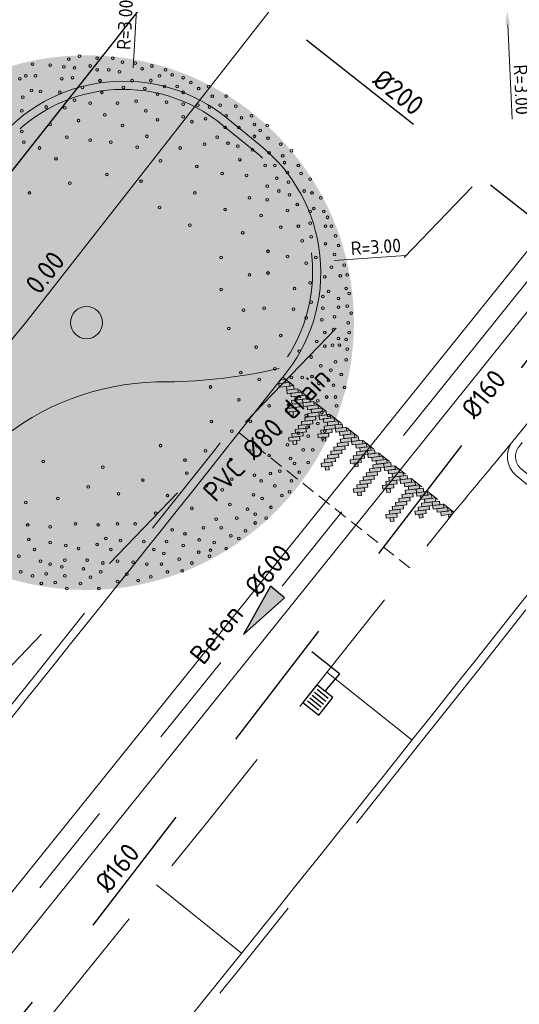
# Model space of a CAD drawing. Header units: metres. Extents: x 92403 to 95147, y 464428 to 465602.
# Tile 378 of 568: x 93168 to 93177, y 464946 to 464964. Entities that reach past the tile are written whole.
import ezdxf
from ezdxf.enums import TextEntityAlignment as Align

# ---------------------------------------------------------------- set-up
doc = ezdxf.new("R2010")
doc.units = ezdxf.units.M
for name, pattern in [('DASHED', [0.75, 0.5, -0.25]), ('DASHED2', [0.375, 0.25, -0.125]), ('RI-DRAINAGE', [19.2, 6, -1.8, 1.8, -1.8, 2.4, -1.8, 1.8, -1.8]), ('RI-GWA', [18.45, 6, -1.8, 1.75, -1.8, 1.75, -1.8, 1.75, -1.8]), ('RI-HWA', [7.4, 5, -2.4]), ('RI-HWA_KOLKAANSLUITING', [4.3, 2.5, -1.8]), ('VH-TROTTOIRBAND', [15, 5, -2, 2, -2, 2, -2])]:
    doc.linetypes.add(name, pattern=pattern)
doc.layers.get('0').update_dxf_attribs({"linetype": 'CONTINUOUS'})
doc.layers.get('Defpoints').update_dxf_attribs({"linetype": 'CONTINUOUS'})
for name, color, linetype, lineweight in [('B-OI-RI-DRAINAGE_DRAIN_PVC-G', 90, 'RI-DRAINAGE', 18), ('B-WE-RI-DRAINAGE_DRAIN-G', 90, 'RI-DRAINAGE', 18), ('B-WE-RI-GWA_STROOMRICHTING-S', 30, 'CONTINUOUS', 25), ('B-WE-RI-VOLSCHUIMEN-G', 130, 'RI-VOLSCHUIMEN', 18), ('B-WE-VH-VERHARDING_FUNDERING-G', 252, 'CONTINUOUS', 18), ('N-RO-GR-BEPLANTING_CULTUUR_PLANTVAK HEESTERS', 78, 'CONTINUOUS', 9), ('N-RO-VH-DREMPEL_BESTRAAT-G', 7, 'DASHED2', 9), ('N-RO-VW-MARKERING-G', 7, 'CONTINUOUS', 9), ('N-WE-GW-ONTGRAVING-V', 2, 'CONTINUOUS', 30), ('N-WE-RI-HWA_KOLK_STRAATKOLK-S', 150, 'CONTINUOUS', 25), ('N-WE-RI-HWA_KOLKAANSLUITING-G', 150, 'RI-HWA_KOLKAANSLUITING', 25), ('N-WE-RI-KOLK-T18', 150, 'CONTINUOUS', 18), ('N-WE-VH-KANTOPSLUITING_TROTTOIRBAND-G', 7, 'VH-TROTTOIRBAND', 35), ('N-WE-VH-KANTOPSLUITING_VOORKANTBAND-G', 50, 'CONTINUOUS', 35), ('V-WE-RI-GWA_STROOMRICHTING-S', 30, 'CONTINUOUS', 25), ('X-XX-AL-M', 7, 'CONTINUOUS', 18)]:
    doc.layers.add(name, color=color, linetype=linetype, lineweight=lineweight)
for name, color, linetype, lineweight, true_color in [('B-OI-RI-GWA_TRANSPORTLEIDING-G', 7, 'RI-GWA', 18, 0xff8400), ('N-OI-RI-HWA_TRANSPORTLEIDING-G', 7, 'RI-HWA', 35, 0x007bff), ('N-RO-GR-BOOM-V', 7, 'CONTINUOUS', 18, 0x002600)]:
    doc.layers.add(name, color=color, linetype=linetype, lineweight=lineweight, true_color=true_color)
doc.layers.add('N-RO-GR-BOOM-S', color=7, linetype='CONTINUOUS', lineweight=9, true_color=0x005700, transparency=0.3)
doc.styles.add('NLCS-ISO', font='NLCS-ISO.ttf')
doc.styles.add('NLCS-ISO-M100-T25', font='NLCS-ISO.ttf', dxfattribs={"height": 0.25})
doc.styles.add('NLCS-ISO-M200-T18', font='NLCS-ISO.ttf', dxfattribs={"height": 0.36})
doc.linetypes.add('RI-VOLSCHUIMEN', pattern='A,0,[50,NLCS.SHX,S=0.5,R=0,X=0,Y=0],4', length=4)
doc.dimstyles.new('NLCS-M100-T25-PIJL_L2_H1', dxfattribs={"dimscale": 0.1, "dimtxt": 2.5, "dimasz": 2.5, "dimexe": 2, "dimexo": 2, "dimgap": 0.7, "dimtad": 1, "dimzin": 0, "dimdsep": 46, "dimtxsty": 'NLCS-ISO-M100-T25', "dimcen": 0, "dimdle": 2, "dimclrd": 256, "dimclre": 256, "dimclrt": 256, "dimadec": 1, "dimazin": 0, "dimtfac": 1, "dimtdec": 3, "dimtofl": 0, "dimtmove": 0, "dimatfit": 3, "dimfxl": 2, "dimfxlon": 1, "dimtfillclr": 256, "dimtolj": 1, "dimtzin": 0, "dimlwd": -1, "dimlwe": -1, "dimarcsym": 0})

# ---------------------------------------------------------------- blocks, each defined once
blk = doc.blocks.new('markering drempel')
at = {"true_color": 0xffffff}
h = blk.add_hatch(color=7, dxfattribs=at)
h.dxf.hatch_style = 1
h.paths.add_polyline_path([(1.073, 0.125), (1.121, 0.078), (0.979, -0.064), (0.931, -0.017)])
h.paths.add_polyline_path([(1.168, 0.125), (1.216, 0.078), (1.121, -0.017), (1.073, 0.03)])
h.paths.add_polyline_path([(1.263, 0.125), (1.31, 0.078), (1.168, -0.064), (1.121, -0.017)])
h.paths.add_polyline_path([(4.866, 0.126), (4.913, 0.078), (4.771, -0.064), (4.724, -0.017)])
h.paths.add_polyline_path([(4.771, 0.126), (4.819, 0.078), (4.676, -0.064), (4.629, -0.017)])
h.paths.add_polyline_path([(4.676, 0.126), (4.724, 0.078), (4.582, -0.064), (4.534, -0.017)])
h.paths.add_polyline_path([(4.534, -0.301), (4.487, -0.349), (4.439, -0.301), (4.487, -0.254)])
h.paths.add_polyline_path([(4.582, 0.126), (4.629, 0.078), (4.534, -0.017), (4.487, 0.031)])
h.paths.add_polyline_path([(4.487, -0.064), (4.534, -0.111), (4.392, -0.254), (4.344, -0.206)])
h.paths.add_polyline_path([(4.487, 0.031), (4.534, -0.017), (4.392, -0.159), (4.345, -0.111)])
h.paths.add_polyline_path([(4.487, -0.159), (4.534, -0.206), (4.392, -0.348), (4.345, -0.301)])
h.paths.add_polyline_path([(4.155, -0.68), (4.108, -0.728), (4.06, -0.68), (4.108, -0.633)])
h.paths.add_polyline_path([(4.107, -0.064), (4.155, -0.112), (4.013, -0.254), (3.965, -0.206)])
h.paths.add_polyline_path([(4.107, -0.443), (4.155, -0.491), (4.013, -0.633), (3.965, -0.586)])
h.paths.add_polyline_path([(4.108, -0.349), (4.155, -0.396), (4.013, -0.538), (3.965, -0.491)])
h.paths.add_polyline_path([(4.108, -0.254), (4.155, -0.301), (4.013, -0.443), (3.965, -0.396)])
h.paths.add_polyline_path([(4.108, -0.159), (4.155, -0.206), (4.013, -0.349), (3.965, -0.301)])
h.paths.add_polyline_path([(4.108, -0.538), (4.155, -0.586), (4.013, -0.728), (3.965, -0.68)])
h.paths.add_polyline_path([(4.202, 0.126), (4.25, 0.078), (4.155, -0.017), (4.108, 0.031)])
h.paths.add_polyline_path([(4.108, 0.031), (4.155, -0.017), (4.013, -0.159), (3.965, -0.112)])
h.paths.add_polyline_path([(4.487, 0.126), (4.534, 0.078), (4.392, -0.064), (4.345, -0.017)])
h.paths.add_polyline_path([(4.297, 0.126), (4.345, 0.078), (4.202, -0.064), (4.155, -0.017)])
h.paths.add_polyline_path([(4.392, 0.126), (4.439, 0.078), (4.297, -0.064), (4.25, -0.017)])
h.paths.add_polyline_path([(4.107, 0.126), (4.155, 0.078), (4.013, -0.064), (3.965, -0.017)])
h.paths.add_polyline_path([(4.013, 0.126), (4.06, 0.078), (3.918, -0.064), (3.87, -0.017)])
h.paths.add_polyline_path([(3.918, 0.126), (3.965, 0.078), (3.823, -0.064), (3.776, -0.017)])
h.paths.add_polyline_path([(1.358, 0.125), (1.405, 0.078), (1.263, -0.064), (1.216, -0.017)])
h.paths.add_polyline_path([(1.5, -0.302), (1.453, -0.349), (1.405, -0.302), (1.453, -0.254)])
h.paths.add_polyline_path([(1.547, 0.125), (1.595, 0.078), (1.5, -0.017), (1.453, 0.03)])
h.paths.add_polyline_path([(1.453, -0.065), (1.5, -0.112), (1.358, -0.254), (1.31, -0.207)])
h.paths.add_polyline_path([(1.453, 0.03), (1.5, -0.017), (1.358, -0.159), (1.31, -0.112)])
h.paths.add_polyline_path([(1.453, -0.159), (1.5, -0.207), (1.358, -0.349), (1.311, -0.302)])
h.paths.add_polyline_path([(1.88, -0.681), (1.832, -0.728), (1.785, -0.681), (1.832, -0.633)])
h.paths.add_polyline_path([(1.832, -0.064), (1.879, -0.112), (1.737, -0.254), (1.69, -0.207)])
h.paths.add_polyline_path([(1.832, -0.444), (1.879, -0.491), (1.737, -0.633), (1.69, -0.586)])
h.paths.add_polyline_path([(1.832, -0.349), (1.879, -0.396), (1.737, -0.539), (1.69, -0.491)])
h.paths.add_polyline_path([(1.832, -0.254), (1.879, -0.301), (1.737, -0.444), (1.69, -0.396)])
h.paths.add_polyline_path([(1.832, -0.159), (1.879, -0.207), (1.737, -0.349), (1.69, -0.301)])
h.paths.add_polyline_path([(1.832, -0.538), (1.88, -0.586), (1.737, -0.728), (1.69, -0.681)])
h.paths.add_polyline_path([(2.259, -0.301), (2.211, -0.349), (2.164, -0.301), (2.211, -0.254)])
h.paths.add_polyline_path([(2.306, 0.125), (2.353, 0.078), (2.259, -0.017), (2.211, 0.03)])
h.paths.add_polyline_path([(2.211, -0.064), (2.259, -0.112), (2.116, -0.254), (2.069, -0.207)])
h.paths.add_polyline_path([(2.211, 0.03), (2.259, -0.017), (2.116, -0.159), (2.069, -0.112)])
h.paths.add_polyline_path([(2.211, -0.159), (2.259, -0.207), (2.116, -0.349), (2.069, -0.301)])
h.paths.add_polyline_path([(1.927, 0.125), (1.974, 0.078), (1.879, -0.017), (1.832, 0.03)])
h.paths.add_polyline_path([(1.832, 0.03), (1.879, -0.017), (1.737, -0.159), (1.69, -0.112)])
h.paths.add_polyline_path([(3.776, -0.301), (3.728, -0.349), (3.681, -0.301), (3.728, -0.254)])
h.paths.add_polyline_path([(3.823, 0.126), (3.87, 0.078), (3.776, -0.017), (3.728, 0.031)])
h.paths.add_polyline_path([(3.728, -0.064), (3.776, -0.112), (3.633, -0.254), (3.586, -0.206)])
h.paths.add_polyline_path([(3.728, 0.031), (3.776, -0.017), (3.633, -0.159), (3.586, -0.112)])
h.paths.add_polyline_path([(3.728, -0.159), (3.776, -0.206), (3.633, -0.349), (3.586, -0.301)])
h.paths.add_polyline_path([(3.397, -0.681), (3.349, -0.728), (3.302, -0.68), (3.349, -0.633)])
h.paths.add_polyline_path([(3.349, -0.064), (3.396, -0.112), (3.254, -0.254), (3.207, -0.207)])
h.paths.add_polyline_path([(3.349, -0.444), (3.396, -0.491), (3.254, -0.633), (3.207, -0.586)])
h.paths.add_polyline_path([(3.349, -0.349), (3.396, -0.396), (3.254, -0.538), (3.207, -0.491)])
h.paths.add_polyline_path([(3.349, -0.254), (3.396, -0.301), (3.254, -0.444), (3.207, -0.396)])
h.paths.add_polyline_path([(3.349, -0.159), (3.396, -0.206), (3.254, -0.349), (3.207, -0.301)])
h.paths.add_polyline_path([(3.349, -0.538), (3.397, -0.586), (3.254, -0.728), (3.207, -0.681)])
h.paths.add_polyline_path([(3.444, 0.125), (3.491, 0.078), (3.396, -0.017), (3.349, 0.031)])
h.paths.add_polyline_path([(3.349, 0.031), (3.396, -0.017), (3.254, -0.159), (3.207, -0.112)])
h.paths.add_polyline_path([(2.638, -0.681), (2.591, -0.728), (2.543, -0.681), (2.591, -0.633)])
h.paths.add_polyline_path([(2.59, -0.064), (2.638, -0.112), (2.496, -0.254), (2.448, -0.207)])
h.paths.add_polyline_path([(2.59, -0.444), (2.638, -0.491), (2.496, -0.633), (2.448, -0.586)])
h.paths.add_polyline_path([(2.59, -0.349), (2.638, -0.396), (2.496, -0.538), (2.448, -0.491)])
h.paths.add_polyline_path([(2.591, -0.254), (2.638, -0.301), (2.496, -0.444), (2.448, -0.396)])
h.paths.add_polyline_path([(2.591, -0.159), (2.638, -0.206), (2.496, -0.349), (2.448, -0.301)])
h.paths.add_polyline_path([(2.591, -0.538), (2.638, -0.586), (2.496, -0.728), (2.448, -0.681)])
h.paths.add_polyline_path([(3.017, -0.301), (2.97, -0.349), (2.922, -0.301), (2.97, -0.254)])
h.paths.add_polyline_path([(3.065, 0.125), (3.112, 0.078), (3.017, -0.017), (2.97, 0.031)])
h.paths.add_polyline_path([(2.97, -0.064), (3.017, -0.112), (2.875, -0.254), (2.827, -0.207)])
h.paths.add_polyline_path([(2.97, 0.031), (3.017, -0.017), (2.875, -0.159), (2.827, -0.112)])
h.paths.add_polyline_path([(2.97, -0.159), (3.017, -0.206), (2.875, -0.349), (2.828, -0.301)])
h.paths.add_polyline_path([(1.453, 0.125), (1.5, 0.078), (1.358, -0.064), (1.31, -0.017)])
h.paths.add_polyline_path([(1.642, 0.125), (1.69, 0.078), (1.547, -0.064), (1.5, -0.017)])
h.paths.add_polyline_path([(3.728, 0.125), (3.776, 0.078), (3.633, -0.064), (3.586, -0.017)])
h.paths.add_polyline_path([(3.539, 0.125), (3.586, 0.078), (3.444, -0.064), (3.396, -0.017)])
h.paths.add_polyline_path([(3.633, 0.125), (3.681, 0.078), (3.539, -0.064), (3.491, -0.017)])
h.paths.add_polyline_path([(1.737, 0.125), (1.784, 0.078), (1.642, -0.064), (1.595, -0.017)])
h.paths.add_polyline_path([(1.832, 0.125), (1.879, 0.078), (1.737, -0.064), (1.69, -0.017)])
h.paths.add_polyline_path([(3.349, 0.125), (3.396, 0.078), (3.254, -0.064), (3.207, -0.017)])
h.paths.add_polyline_path([(3.159, 0.125), (3.207, 0.078), (3.065, -0.064), (3.017, -0.017)])
h.paths.add_polyline_path([(3.254, 0.125), (3.302, 0.078), (3.159, -0.064), (3.112, -0.017)])
h.paths.add_polyline_path([(2.97, 0.125), (3.017, 0.078), (2.875, -0.064), (2.827, -0.017)])
h.paths.add_polyline_path([(2.022, 0.125), (2.069, 0.078), (1.927, -0.064), (1.879, -0.017)])
h.paths.add_polyline_path([(2.116, 0.125), (2.164, 0.078), (2.022, -0.064), (1.974, -0.017)])
h.paths.add_polyline_path([(2.211, 0.125), (2.259, 0.078), (2.116, -0.064), (2.069, -0.017)])
h.paths.add_polyline_path([(2.401, 0.125), (2.448, 0.078), (2.306, -0.064), (2.259, -0.017)])
h.paths.add_polyline_path([(2.496, 0.125), (2.543, 0.078), (2.401, -0.064), (2.353, -0.017)])
h.paths.add_polyline_path([(2.59, 0.125), (2.638, 0.078), (2.496, -0.064), (2.448, -0.017)])
h.paths.add_polyline_path([(2.685, 0.125), (2.733, 0.078), (2.638, -0.017), (2.59, 0.03)])
h.paths.add_polyline_path([(2.78, 0.125), (2.828, 0.078), (2.685, -0.064), (2.638, -0.017)])
h.paths.add_polyline_path([(2.875, 0.125), (2.922, 0.078), (2.78, -0.064), (2.733, -0.017)])
h.paths.add_polyline_path([(2.59, 0.03), (2.638, -0.017), (2.496, -0.159), (2.448, -0.112)])
h.paths.add_polyline_path([(0.915, 0.062), (0.915, -0.033), (1.026, 0.078), (0.979, 0.125)])
h.paths.add_polyline_path([(4.915, -0.015), (4.915, 0.08), (4.866, 0.031), (4.913, -0.017)])
at = {"color": 18, "ltscale": 1, "true_color": 0x000000}
for points in [[(0.915, 0.062), (0.979, 0.125), (1.026, 0.078), (0.915, -0.033)], [(0.915, 0.062), (0.915, -0.033)], [(4.915, -0.015), (4.913, -0.017), (4.866, 0.031), (4.915, 0.08)], [(4.915, -0.015), (4.915, 0.08)]]:
    blk.add_lwpolyline(points, dxfattribs=at)
for points in [[(1.073, 0.125), (1.121, 0.078), (0.979, -0.064), (0.931, -0.017)], [(1.168, 0.125), (1.216, 0.078), (1.121, -0.017), (1.073, 0.03)], [(1.263, 0.125), (1.31, 0.078), (1.168, -0.064), (1.121, -0.017)], [(1.358, 0.125), (1.405, 0.078), (1.263, -0.064), (1.216, -0.017)], [(1.453, 0.125), (1.5, 0.078), (1.358, -0.064), (1.31, -0.017)], [(1.453, 0.03), (1.5, -0.017), (1.358, -0.159), (1.31, -0.112)], [(1.547, 0.125), (1.595, 0.078), (1.5, -0.017), (1.453, 0.03)], [(1.642, 0.125), (1.69, 0.078), (1.547, -0.064), (1.5, -0.017)], [(1.737, 0.125), (1.784, 0.078), (1.642, -0.064), (1.595, -0.017)], [(1.832, 0.125), (1.879, 0.078), (1.737, -0.064), (1.69, -0.017)], [(1.832, 0.03), (1.879, -0.017), (1.737, -0.159), (1.69, -0.112)], [(1.927, 0.125), (1.974, 0.078), (1.879, -0.017), (1.832, 0.03)], [(2.022, 0.125), (2.069, 0.078), (1.927, -0.064), (1.879, -0.017)], [(2.116, 0.125), (2.164, 0.078), (2.022, -0.064), (1.974, -0.017)], [(2.211, 0.125), (2.259, 0.078), (2.116, -0.064), (2.069, -0.017)], [(2.211, 0.03), (2.259, -0.017), (2.116, -0.159), (2.069, -0.112)], [(2.306, 0.125), (2.353, 0.078), (2.259, -0.017), (2.211, 0.03)], [(2.401, 0.125), (2.448, 0.078), (2.306, -0.064), (2.259, -0.017)], [(2.496, 0.125), (2.543, 0.078), (2.401, -0.064), (2.353, -0.017)], [(2.59, 0.125), (2.638, 0.078), (2.496, -0.064), (2.448, -0.017)], [(2.59, 0.03), (2.638, -0.017), (2.496, -0.159), (2.448, -0.112)], [(2.685, 0.125), (2.733, 0.078), (2.638, -0.017), (2.59, 0.03)], [(2.78, 0.125), (2.828, 0.078), (2.685, -0.064), (2.638, -0.017)], [(2.875, 0.125), (2.922, 0.078), (2.78, -0.064), (2.733, -0.017)], [(2.97, 0.125), (3.017, 0.078), (2.875, -0.064), (2.827, -0.017)], [(2.97, 0.031), (3.017, -0.017), (2.875, -0.159), (2.827, -0.112)], [(3.065, 0.125), (3.112, 0.078), (3.017, -0.017), (2.97, 0.031)], [(3.159, 0.125), (3.207, 0.078), (3.065, -0.064), (3.017, -0.017)], [(3.254, 0.125), (3.302, 0.078), (3.159, -0.064), (3.112, -0.017)], [(3.349, 0.125), (3.396, 0.078), (3.254, -0.064), (3.207, -0.017)], [(3.349, 0.031), (3.396, -0.017), (3.254, -0.159), (3.207, -0.112)], [(3.444, 0.125), (3.491, 0.078), (3.396, -0.017), (3.349, 0.031)], [(3.539, 0.125), (3.586, 0.078), (3.444, -0.064), (3.396, -0.017)], [(3.633, 0.125), (3.681, 0.078), (3.539, -0.064), (3.491, -0.017)], [(3.728, 0.125), (3.776, 0.078), (3.633, -0.064), (3.586, -0.017)], [(3.728, 0.031), (3.776, -0.017), (3.633, -0.159), (3.586, -0.112)], [(3.823, 0.126), (3.87, 0.078), (3.776, -0.017), (3.728, 0.031)], [(3.918, 0.126), (3.965, 0.078), (3.823, -0.064), (3.776, -0.017)], [(4.013, 0.126), (4.06, 0.078), (3.918, -0.064), (3.87, -0.017)], [(4.107, 0.126), (4.155, 0.078), (4.013, -0.064), (3.965, -0.017)], [(4.108, 0.031), (4.155, -0.017), (4.013, -0.159), (3.965, -0.112)], [(4.202, 0.126), (4.25, 0.078), (4.155, -0.017), (4.108, 0.031)], [(4.297, 0.126), (4.345, 0.078), (4.202, -0.064), (4.155, -0.017)], [(4.392, 0.126), (4.439, 0.078), (4.297, -0.064), (4.25, -0.017)], [(4.487, 0.126), (4.534, 0.078), (4.392, -0.064), (4.345, -0.017)], [(4.487, 0.031), (4.534, -0.017), (4.392, -0.159), (4.345, -0.111)], [(4.582, 0.126), (4.629, 0.078), (4.534, -0.017), (4.487, 0.031)], [(4.676, 0.126), (4.724, 0.078), (4.582, -0.064), (4.534, -0.017)], [(4.771, 0.126), (4.819, 0.078), (4.676, -0.064), (4.629, -0.017)], [(4.866, 0.126), (4.913, 0.078), (4.771, -0.064), (4.724, -0.017)], [(1.453, -0.065), (1.5, -0.112), (1.358, -0.254), (1.31, -0.207)], [(1.453, -0.159), (1.5, -0.207), (1.358, -0.349), (1.311, -0.302)], [(1.832, -0.064), (1.879, -0.112), (1.737, -0.254), (1.69, -0.207)], [(1.832, -0.159), (1.879, -0.207), (1.737, -0.349), (1.69, -0.301)], [(2.211, -0.064), (2.259, -0.112), (2.116, -0.254), (2.069, -0.207)], [(2.211, -0.159), (2.259, -0.207), (2.116, -0.349), (2.069, -0.301)], [(2.59, -0.064), (2.638, -0.112), (2.496, -0.254), (2.448, -0.207)], [(2.591, -0.159), (2.638, -0.206), (2.496, -0.349), (2.448, -0.301)], [(2.97, -0.064), (3.017, -0.112), (2.875, -0.254), (2.827, -0.207)], [(2.97, -0.159), (3.017, -0.206), (2.875, -0.349), (2.828, -0.301)], [(3.349, -0.064), (3.396, -0.112), (3.254, -0.254), (3.207, -0.207)], [(3.349, -0.159), (3.396, -0.206), (3.254, -0.349), (3.207, -0.301)], [(3.728, -0.064), (3.776, -0.112), (3.633, -0.254), (3.586, -0.206)], [(3.728, -0.159), (3.776, -0.206), (3.633, -0.349), (3.586, -0.301)], [(4.107, -0.064), (4.155, -0.112), (4.013, -0.254), (3.965, -0.206)], [(4.108, -0.159), (4.155, -0.206), (4.013, -0.349), (3.965, -0.301)], [(4.487, -0.064), (4.534, -0.111), (4.392, -0.254), (4.344, -0.206)], [(4.487, -0.159), (4.534, -0.206), (4.392, -0.348), (4.345, -0.301)], [(1.5, -0.302), (1.453, -0.349), (1.405, -0.302), (1.453, -0.254)], [(1.832, -0.254), (1.879, -0.301), (1.737, -0.444), (1.69, -0.396)], [(1.832, -0.349), (1.879, -0.396), (1.737, -0.539), (1.69, -0.491)], [(2.259, -0.301), (2.211, -0.349), (2.164, -0.301), (2.211, -0.254)], [(2.591, -0.254), (2.638, -0.301), (2.496, -0.444), (2.448, -0.396)], [(2.59, -0.349), (2.638, -0.396), (2.496, -0.538), (2.448, -0.491)], [(3.017, -0.301), (2.97, -0.349), (2.922, -0.301), (2.97, -0.254)], [(3.349, -0.254), (3.396, -0.301), (3.254, -0.444), (3.207, -0.396)], [(3.349, -0.349), (3.396, -0.396), (3.254, -0.538), (3.207, -0.491)], [(3.776, -0.301), (3.728, -0.349), (3.681, -0.301), (3.728, -0.254)], [(4.108, -0.254), (4.155, -0.301), (4.013, -0.443), (3.965, -0.396)], [(4.108, -0.349), (4.155, -0.396), (4.013, -0.538), (3.965, -0.491)], [(4.534, -0.301), (4.487, -0.349), (4.439, -0.301), (4.487, -0.254)], [(1.832, -0.444), (1.879, -0.491), (1.737, -0.633), (1.69, -0.586)], [(1.832, -0.538), (1.88, -0.586), (1.737, -0.728), (1.69, -0.681)], [(2.59, -0.444), (2.638, -0.491), (2.496, -0.633), (2.448, -0.586)], [(2.591, -0.538), (2.638, -0.586), (2.496, -0.728), (2.448, -0.681)], [(3.349, -0.444), (3.396, -0.491), (3.254, -0.633), (3.207, -0.586)], [(3.349, -0.538), (3.397, -0.586), (3.254, -0.728), (3.207, -0.681)], [(4.107, -0.443), (4.155, -0.491), (4.013, -0.633), (3.965, -0.586)], [(4.108, -0.538), (4.155, -0.586), (4.013, -0.728), (3.965, -0.68)], [(1.88, -0.681), (1.832, -0.728), (1.785, -0.681), (1.832, -0.633)], [(2.638, -0.681), (2.591, -0.728), (2.543, -0.681), (2.591, -0.633)], [(3.397, -0.681), (3.349, -0.728), (3.302, -0.68), (3.349, -0.633)], [(4.155, -0.68), (4.108, -0.728), (4.06, -0.68), (4.108, -0.633)]]:
    blk.add_lwpolyline(points, close=True, dxfattribs=at)
blk = doc.blocks.new('STRAATKOLK 415X375')
at = {"layer": 'N-WE-RI-HWA_KOLK_STRAATKOLK-S', "flags": 128}
blk.add_lwpolyline([(-0.415, 0), (0, 0), (0, 0.375), (-0.415, 0.375)], close=True, dxfattribs=at)
for points in [[(-0.344, 0.055), (-0.344, 0.32)], [(-0.275, 0.055), (-0.275, 0.32)], [(-0.207, 0.055), (-0.207, 0.32)], [(-0.137, 0.055), (-0.137, 0.32)], [(-0.068, 0.055), (-0.068, 0.32)]]:
    blk.add_lwpolyline(points, dxfattribs=at)
blk = doc.blocks.new('*U300')
at = {"layer": 'N-RO-GR-BOOM-V', "linetype": 'ByBlock', "ltscale": 1, "transparency": 33554567}
h = blk.add_hatch(color=98, dxfattribs=at)
h.dxf.hatch_style = 1
h.set_gradient(color1=(0, 51, 0), color2=(184, 200, 91), rotation=177, centered=1, name='INVCURVED')
edge = h.paths.add_edge_path()
edge.add_arc((0, 0), 2, 0, 360)
at = {"color": 0, "lineweight": -2}
for centre, radius in [((-0.053, 1.9932), 0.0101), ((-0.4037, 1.9345), 0.0101), ((-0.2718, 1.927), 0.0101), ((-0.1697, 1.9128), 0.0101), ((-0.1333, 1.9709), 0.0101), ((-0.0893, 1.9052), 0.0101), ((0.0274, 1.9199), 0.0101), ((0.0785, 1.9785), 0.0101), ((0.1957, 1.9785), 0.0101), ((0.2685, 1.9492), 0.0101), ((0.3635, 1.9416), 0.0101), ((0.4879, 1.9199), 0.0101), ((-0.4548, 1.8466), 0.0101), ((-0.3815, 1.8466), 0.0101), ((-0.104, 1.8324), 0.0101), ((0.0785, 1.8906), 0.0101), ((0.1664, 1.8906), 0.0101), ((0.2468, 1.8759), 0.0101), ((0.4151, 1.8981), 0.0101), ((0.5465, 1.8466), 0.0101), ((0.59, 1.8906), 0.0101), ((0.6415, 1.8542), 0.0101), ((0.7219, 1.8324), 0.0101), ((-0.4988, 1.8249), 0.0101), ((-0.1844, 1.8249), 0.0101), ((-0.0307, 1.7591), 0.0101), ((0.1007, 1.8102), 0.0101), ((0.2761, 1.7591), 0.0101), ((0.3418, 1.8102), 0.0101), ((0.4808, 1.8102), 0.0101), ((0.5829, 1.7662), 0.0101), ((0.6779, 1.7662), 0.0101), ((0.78, 1.7955), 0.0101), ((0.912, 1.7662), 0.0101), ((-0.4765, 1.6864), 0.0101), ((-0.4108, 1.7374), 0.0101), ((-0.3451, 1.7298), 0.0101), ((-0.199, 1.7228), 0.0101), ((0.1154, 1.7228), 0.0101), ((0.4368, 1.7521), 0.0101), ((0.5319, 1.7081), 0.0101), ((0.7219, 1.7228), 0.0101), ((0.8387, 1.7521), 0.0101), ((0.9408, 1.6934), 0.0101), ((1.0434, 1.6934), 0.0101), ((-0.3011, 1.6131), 0.0101), ((-0.0893, 1.6641), 0.0101), ((0.0274, 1.6424), 0.0101), ((0.2321, 1.6424), 0.0101), ((0.3711, 1.657), 0.0101), ((0.5976, 1.6495), 0.0101), ((0.7219, 1.6348), 0.0101), ((0.8316, 1.6277), 0.0101), ((0.919, 1.6131), 0.0101), ((0.9994, 1.6277), 0.0101), ((1.1162, 1.6201), 0.0101), ((-0.4841, 1.5838), 0.0101), ((-0.1626, 1.606), 0.0101), ((0.1371, 1.5544), 0.0101), ((0.4439, 1.5838), 0.0101), ((0.7219, 1.5398), 0.0101), ((1.0434, 1.5474), 0.0101), ((1.2334, 1.5474), 0.0101), ((-0.2718, 1.4816), 0.0101), ((-0.06, 1.511), 0.0101), ((0.2685, 1.4741), 0.0101), ((0.5319, 1.518), 0.0101), ((0.7876, 1.5034), 0.0101), ((0.8897, 1.5256), 0.0101), ((1.1601, 1.5327), 0.0101), ((1.2552, 1.4816), 0.0101), ((1.3502, 1.4741), 0.0101), ((-0.4841, 1.4306), 0.0101), ((0.4515, 1.3937), 0.0101), ((1.0358, 1.4594), 0.0101), ((1.1384, 1.4594), 0.0101), ((1.2552, 1.3937), 0.0101), ((1.2991, 1.4377), 0.0101), ((-0.4695, 1.3502), 0.0101), ((-0.148, 1.3866), 0.0101), ((0.0274, 1.3649), 0.0101), ((0.1811, 1.3502), 0.0101), ((0.8826, 1.3356), 0.0101), ((0.9777, 1.3866), 0.0101), ((1.058, 1.3426), 0.0101), ((1.1308, 1.3209), 0.0101), ((1.3573, 1.3795), 0.0101), ((1.4523, 1.3356), 0.0101), ((-0.3522, 1.3063), 0.0101), ((0.3782, 1.3133), 0.0101), ((0.6997, 1.3063), 0.0101), ((1.2405, 1.2916), 0.0101), ((1.3649, 1.2699), 0.0101), ((1.467, 1.2476), 0.0101), ((1.5327, 1.2845), 0.0101), ((-0.2283, 1.2259), 0.0101), ((0.5536, 1.2112), 0.0101), ((1.1455, 1.2188), 0.0101), ((1.3355, 1.1748), 0.0101), ((1.4088, 1.1748), 0.0101), ((1.4816, 1.1966), 0.0101), ((1.5842, 1.1748), 0.0101), ((0.1518, 1.1091), 0.0101), ((0.824, 1.1673), 0.0101), ((1.0141, 1.1162), 0.0101), ((1.1965, 1.1015), 0.0101), ((1.5039, 1.1238), 0.0101), ((1.606, 1.1162), 0.0101), ((-0.1257, 1.0434), 0.0101), ((0.4075, 1.0581), 0.0101), ((1.3502, 1.0212), 0.0101), ((1.4235, 1.0798), 0.0101), ((1.5109, 1.0505), 0.0101), ((1.6717, 1.0727), 0.0101), ((-0.4255, 0.9701), 0.0101), ((0.8094, 0.9701), 0.0101), ((1.4376, 0.9848), 0.0101), ((1.518, 0.9555), 0.0101), ((1.6277, 0.9848), 0.0101), ((1.6863, 0.9701), 0.0101), ((1.2188, 0.9337), 0.0101), ((1.3502, 0.9191), 0.0101), ((1.5766, 0.8827), 0.0101), ((1.752, 0.9337), 0.0101), ((0.5465, 0.8604), 0.0101), ((1.0358, 0.8458), 0.0101), ((1.3062, 0.8023), 0.0101), ((1.5039, 0.8387), 0.0101), ((1.6717, 0.8316), 0.0101), ((1.701, 0.8534), 0.0101), ((1.7738, 0.8316), 0.0101), ((0.773, 0.729), 0.0101), ((1.6717, 0.7437), 0.0101), ((1.8031, 0.7877), 0.0101), ((1.1677, 0.6709), 0.0101), ((1.4523, 0.7144), 0.0101), ((1.5842, 0.7219), 0.0101), ((1.7884, 0.7219), 0.0101), ((1.8324, 0.7219), 0.0101), ((1.613, 0.6123), 0.0101), ((1.6792, 0.6416), 0.0101), ((1.7884, 0.5905), 0.0101), ((1.8617, 0.6487), 0.0101), ((1.3573, 0.5334), 0.0101), ((1.8541, 0.5102), 0.0101), ((1.8835, 0.5759), 0.0101), ((1.007, 0.4879), 0.0101), ((1.5039, 0.4955), 0.0101), ((1.6423, 0.4445), 0.0101), ((1.7156, 0.4879), 0.0101), ((1.3573, 0.3712), 0.0101), ((1.8324, 0.4151), 0.0101), ((1.9274, 0.4298), 0.0101), ((1.2188, 0.3565), 0.0101), ((1.6717, 0.2984), 0.0101), ((1.7813, 0.3418), 0.0101), ((1.8981, 0.3494), 0.0101), ((1.9492, 0.3565), 0.0101), ((1.007, 0.2488), 0.0101), ((1.5549, 0.2544), 0.0101), ((1.8107, 0.2322), 0.0101), ((1.9421, 0.2544), 0.0101), ((1.9638, 0.218), 0.0101), ((1.6792, 0.1523), 0.0101), ((1.7667, 0.1958), 0.0101), ((1.8835, 0.1811), 0.0101), ((0, 0), 0.12), ((1.1748, 0.0937), 0.0101), ((1.3285, 0.1083), 0.0101), ((1.5473, 0.1007), 0.0101), ((1.7667, 0.1083), 0.0101), ((1.8835, 0.1154), 0.0101), ((1.9492, 0.123), 0.0101), ((1.9785, 0.0719), 0.0101), ((1.6423, 0.035), 0.0101), ((1.7596, 0.0204), 0.0101), ((1.8541, 0.0426), 0.0101), ((1.9567, -0.0014), 0.0101), ((1.0651, -0.0433), 0.0101), ((1.7813, -0.0747), 0.0101), ((1.8471, -0.0524), 0.0101), ((1.9638, -0.0747), 0.0101), ((1.4523, -0.0964), 0.0101), ((1.7227, -0.1404), 0.0101), ((1.8835, -0.1181), 0.0101), ((1.9421, -0.1257), 0.0101), ((1.2698, -0.1838), 0.0101), ((1.5913, -0.2131), 0.0101), ((1.7813, -0.1768), 0.0101), ((1.84, -0.1692), 0.0101), ((1.891, -0.1692), 0.0101), ((1.9492, -0.1985), 0.0101), ((1.6792, -0.2571), 0.0101), ((1.8617, -0.2935), 0.0101), ((1.9421, -0.2789), 0.0101), ((1.1531, -0.3739), 0.0101), ((1.4088, -0.3446), 0.0101), ((1.752, -0.3228), 0.0101), ((1.8279, -0.3547), 0.0101), ((1.2916, -0.4249), 0.0101), ((1.5327, -0.4103), 0.0101), ((1.613, -0.4103), 0.0101), ((1.6863, -0.4032), 0.0101), ((1.8107, -0.4325), 0.0101), ((1.9057, -0.3885), 0.0101), ((0.9261, -0.4815), 0.0101), ((1.7374, -0.4543), 0.0101), ((1.8471, -0.4689), 0.0101), ((1.9305, -0.4861), 0.0101), ((1.1384, -0.5786), 0.0101), ((1.6499, -0.5639), 0.0101), ((1.7303, -0.5857), 0.0101), ((1.796, -0.5564), 0.0101), ((1.8617, -0.5564), 0.0101), ((1.3649, -0.6221), 0.0101), ((1.5109, -0.615), 0.0101), ((1.8688, -0.6221), 0.0101), ((0.9337, -0.7393), 0.0101), ((1.2259, -0.7393), 0.0101), ((1.6423, -0.6954), 0.0101), ((1.7596, -0.6736), 0.0101), ((1.8107, -0.6954), 0.0101), ((1.0874, -0.8121), 0.0101), ((1.4523, -0.8197), 0.0101), ((1.6499, -0.7828), 0.0101), ((1.7303, -0.754), 0.0101), ((1.7813, -0.8121), 0.0101), ((1.5842, -0.8268), 0.0101), ((1.657, -0.8485), 0.0101), ((1.7667, -0.8632), 0.0101), ((0.5536, -0.9203), 0.0101), ((0.8897, -0.9582), 0.0101), ((1.2188, -0.9582), 0.0101), ((1.5039, -0.9147), 0.0101), ((1.6206, -0.9511), 0.0101), ((1.6934, -0.9511), 0.0101), ((-0.3234, -1.0386), 0.0101), ((0.7366, -1.0295), 0.0101), ((1.0798, -1.0239), 0.0101), ((1.3649, -0.9951), 0.0101), ((1.5256, -1.0168), 0.0101), ((0.1224, -1.081), 0.0101), ((1.4452, -1.1119), 0.0101), ((1.5549, -1.0532), 0.0101), ((1.657, -1.0461), 0.0101), ((0.4222, -1.1776), 0.0101), ((0.7512, -1.1265), 0.0101), ((1.0874, -1.17), 0.0101), ((1.2552, -1.1412), 0.0101), ((1.3062, -1.1846), 0.0101), ((1.375, -1.129), 0.0101), ((1.5327, -1.1846), 0.0101), ((1.5913, -1.1189), 0.0101), ((0.0128, -1.2286), 0.0101), ((0.8973, -1.2215), 0.0101), ((1.0141, -1.2503), 0.0101), ((1.4088, -1.2215), 0.0101), ((-0.2137, -1.3161), 0.0101), ((0.2397, -1.2797), 0.0101), ((0.6046, -1.2943), 0.0101), ((1.2481, -1.2872), 0.0101), ((1.3138, -1.3161), 0.0101), ((1.4599, -1.2943), 0.0101), ((1.518, -1.265), 0.0101), ((-0.4548, -1.3454), 0.0101), ((0.7876, -1.3893), 0.0101), ((1.0727, -1.36), 0.0101), ((1.2041, -1.3964), 0.0101), ((1.3795, -1.3818), 0.0101), ((0.5172, -1.4257), 0.0101), ((0.9701, -1.4697), 0.0101), ((1.1237, -1.4621), 0.0101), ((1.2622, -1.4333), 0.0101), ((1.3431, -1.4621), 0.0101), ((-0.4401, -1.5137), 0.0101), ((-0.2718, -1.5283), 0.0101), ((-0.0823, -1.5061), 0.0101), ((0.086, -1.5137), 0.0101), ((0.2321, -1.5061), 0.0101), ((0.3635, -1.5061), 0.0101), ((0.6415, -1.5501), 0.0101), ((0.8751, -1.5354), 0.0101), ((1.007, -1.5354), 0.0101), ((1.2622, -1.499), 0.0101), ((-0.4326, -1.6229), 0.0101), ((0.1447, -1.6158), 0.0101), ((0.2539, -1.6305), 0.0101), ((0.7366, -1.5794), 0.0101), ((0.8417, -1.6259), 0.0101), ((1.0798, -1.5941), 0.0101), ((1.1384, -1.6158), 0.0101), ((1.1895, -1.5572), 0.0101), ((-0.3891, -1.6962), 0.0101), ((-0.2718, -1.6451), 0.0101), ((-0.1551, -1.6668), 0.0101), ((-0.06, -1.6886), 0.0101), ((0.0785, -1.6598), 0.0101), ((0.1811, -1.6962), 0.0101), ((0.4292, -1.6375), 0.0101), ((0.5025, -1.6962), 0.0101), ((0.5976, -1.6375), 0.0101), ((0.7219, -1.6668), 0.0101), ((0.9261, -1.7032), 0.0101), ((0.9554, -1.6451), 0.0101), ((1.0434, -1.6886), 0.0101), ((-0.5058, -1.7472), 0.0101), ((-0.1626, -1.7765), 0.0101), ((0.0057, -1.7765), 0.0101), ((0.5784, -1.728), 0.0101), ((0.6926, -1.7689), 0.0101), ((0.8387, -1.7179), 0.0101), ((0.919, -1.7472), 0.0101), ((-0.3451, -1.7836), 0.0101), ((-0.2718, -1.8058), 0.0101), ((-0.1844, -1.8276), 0.0101), ((-0.0236, -1.8422), 0.0101), ((0.1224, -1.7983), 0.0101), ((0.2321, -1.7836), 0.0101), ((0.3489, -1.7912), 0.0101), ((0.4515, -1.8058), 0.0101), ((0.5612, -1.8058), 0.0101), ((0.7876, -1.7983), 0.0101), ((-0.4912, -1.864), 0.0101), ((-0.4037, -1.8933), 0.0101), ((-0.3011, -1.8786), 0.0101), ((-0.1626, -1.8933), 0.0101), ((0.0304, -1.9034), 0.0101), ((0.1078, -1.864), 0.0101), ((0.3009, -1.8817), 0.0101), ((0.4808, -1.9009), 0.0101), ((0.6046, -1.864), 0.0101), ((0.7143, -1.8569), 0.0101), ((-0.338, -1.9519), 0.0101), ((-0.2354, -1.9443), 0.0101), ((-0.148, -1.9883), 0.0101), ((-0.0454, -1.9519), 0.0101), ((0.0931, -1.9883), 0.0101), ((0.2321, -1.9373), 0.0101), ((0.3858, -1.9297), 0.0101)]:
    blk.add_circle(centre, radius, dxfattribs=at)
blk = doc.blocks.new('*U384')
at = {"ltscale": 0.1}
blk.add_hatch(color=256, dxfattribs=at).paths.add_polyline_path([(-2.5, 0), (2.5, -0.833), (2.5, 0.833)])
at = {"ltscale": 0.1, "flags": 128}
blk.add_lwpolyline([(-2.5, 0), (2.5, -0.833), (2.5, 0.833)], close=True, dxfattribs=at)
at = {"ltscale": 0.1, "style": 'NLCS-ISO'}
for tag, p in [('MAT', (-1, 0.5)), ('BOBL', (-133.089, 0))]:
    blk.add_attdef(tag, text='', height=1.8, dxfattribs=at).set_placement(p, align=Align.BOTTOM_RIGHT)
for tag, p in [('DIA', (1, 0.5)), ('BOBR', (134.306, 0))]:
    blk.add_attdef(tag, text='', height=1.8, dxfattribs=at).set_placement(p, align=Align.BOTTOM_LEFT)
blk.add_attdef('JVA', text='', height=1.8, dxfattribs=at).set_placement((0, -1), align=Align.TOP_CENTER)
blk = doc.blocks.new('*U426')
at = {"ltscale": 0.1, "style": 'NLCS-ISO'}
for tag, p in [('MAT', (-1, 0.5)), ('BOBL', (-71.756, 0))]:
    blk.add_attdef(tag, text='', height=1.8, dxfattribs=at).set_placement(p, align=Align.BOTTOM_RIGHT)
for tag, p in [('DIA', (1, 0.5)), ('BOBR', (72.282, 0))]:
    blk.add_attdef(tag, text='', height=1.8, dxfattribs=at).set_placement(p, align=Align.BOTTOM_LEFT)
blk.add_attdef('JVA', text='', height=1.8, dxfattribs=at).set_placement((0, -1), align=Align.TOP_CENTER)
blk = doc.blocks.new('*D927')
at = {"layer": 'Defpoints', "color": 0, "transparency": 16777216}
for p in [(93176.491, 464967.367), (93176.635, 464964.371)]:
    blk.add_point(p, dxfattribs=at)
at = {"layer": 'X-XX-AL-M', "transparency": 16777216}
blk.add_line((93176.729, 464962.391), (93176.647, 464964.121), dxfattribs=at)
blk.add_solid([(93176.688, 464964.123), (93176.605, 464964.119), (93176.635, 464964.371)], dxfattribs=at)
at = {"layer": 'X-XX-AL-M', "transparency": 16777216, "insert": (93176.899, 464962.932), "char_height": 0.25, "attachment_point": 5, "rotation": 272.7376, "style": 'NLCS-ISO-M100-T25'}
blk.add_mtext('\\A1;R=3.00', dxfattribs=at)
blk = doc.blocks.new('*D929')
at = {"layer": 'Defpoints', "color": 0, "transparency": 16777216}
for p in [(93169.761, 464963.083), (93169.594, 464960.088)]:
    blk.add_point(p, dxfattribs=at)
at = {"layer": 'X-XX-AL-M', "transparency": 16777216}
blk.add_line((93169.848, 464964.646), (93169.775, 464963.333), dxfattribs=at)
blk.add_solid([(93169.733, 464963.335), (93169.816, 464963.33), (93169.761, 464963.083)], dxfattribs=at)
at = {"layer": 'X-XX-AL-M', "transparency": 16777216, "insert": (93169.623, 464964.125), "char_height": 0.25, "attachment_point": 5, "rotation": 86.8174, "style": 'NLCS-ISO-M100-T25'}
blk.add_mtext('\\A1;R=3.00', dxfattribs=at)
blk = doc.blocks.new('*D930')
at = {"layer": 'Defpoints', "color": 0, "transparency": 16777216}
for p in [(93173.21, 464959.783), (93170.217, 464959.58)]:
    blk.add_point(p, dxfattribs=at)
at = {"layer": 'X-XX-AL-M', "transparency": 16777216}
blk.add_line((93174.772, 464959.888), (93173.46, 464959.799), dxfattribs=at)
blk.add_solid([(93173.457, 464959.841), (93173.462, 464959.758), (93173.21, 464959.783)], dxfattribs=at)
at = {"layer": 'X-XX-AL-M', "transparency": 16777216, "insert": (93174.227, 464960.047), "char_height": 0.25, "attachment_point": 5, "rotation": 3.8652, "style": 'NLCS-ISO-M100-T25'}
blk.add_mtext('\\A1;R=3.00', dxfattribs=at)

msp = doc.modelspace()

# ---------------------------------------------------------------- linework, layer by layer
at = {"layer": 'B-OI-RI-DRAINAGE_DRAIN_PVC-G', "color": 4, "elevation": -0.01, "flags": 128}
msp.add_lwpolyline([(93165.586, 464947.856), (93166.216256, 464948.571521), (93166.417498, 464951.197029), (93182.498285, 464967.909389), (93182.498285, 464967.909389), (93187.208, 464974.897)], dxfattribs=at)
at = {"layer": 'B-OI-RI-GWA_TRANSPORTLEIDING-G'}
msp.add_lwpolyline([(93446.043344, 465256.115521), (93414.928619, 465230.784301), (93385.545, 465207.335), (93345.02, 465172.545), (93309.939, 465138.03), (93281.489, 465106.16), (93272.55, 465095.75), (93246.12, 465056.88), (93231.409, 465035.78), (93221.1, 465020.839), (93190.047, 464975.644), (93154.17, 464931), (93110.8, 464886.38), (93068.919, 464854.632), (93060.958017, 464850.622994)], dxfattribs=at)
at = {"layer": 'B-WE-RI-VOLSCHUIMEN-G'}
msp.add_lwpolyline([(93063.79391, 464858.067854), (93085.815291, 464873.892955), (93110.438716, 464895.149627), (93150.607152, 464937.709527), (93167.824566, 464958.685428), (93187.119711, 464983.35655), (93228.287939, 465040.980003), (93267.040461, 465098.248488)], dxfattribs=at)
at = {"layer": 'B-WE-VH-VERHARDING_FUNDERING-G', "lineweight": 13, "flags": 128}
for points in [[(93445.822371, 465256.386945), (93414.70897, 465231.056803), (93385.321779, 465207.604651), (93344.783003, 465172.802825), (93309.685451, 465138.27154), (93281.225658, 465106.390569), (93272.271639, 465095.963079), (93245.831721, 465057.078493), (93231.121404, 465035.979473), (93220.811724, 465021.037488), (93189.76596, 464975.853018), (93153.907518, 464931.232111), (93110.567471, 464886.642928), (93068.733035, 464854.930226), (93060.800581, 464850.935601)], [(93446.264317, 465255.844097), (93415.148269, 465230.5118), (93385.768221, 465207.065349), (93345.256997, 465172.287175), (93310.192549, 465137.78846), (93281.752342, 465105.929431), (93272.828361, 465095.536921), (93246.408279, 465056.681507), (93231.696596, 465035.580527), (93221.388276, 465020.640512), (93190.32804, 464975.434982), (93154.432482, 464930.767889), (93111.032529, 464886.117072), (93069.104965, 464854.333774), (93061.115419, 464850.310399)]]:
    msp.add_lwpolyline(points, dxfattribs=at)
at = {"layer": 'N-OI-RI-HWA_TRANSPORTLEIDING-G', "flags": 128}
msp.add_lwpolyline([(93149.814035, 464941.396653), (93179.024297, 464978.41718)], dxfattribs=at)
at = {"layer": 'N-RO-GR-BEPLANTING_CULTUUR_PLANTVAK HEESTERS', "lineweight": 9, "flags": 128}
msp.add_lwpolyline([(93172.454759, 464957.815572, -0.052330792), (93170.402813, 464957.566852, 0.171655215), (93167.419304, 464956.575644, -0.037161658), (93164.489264, 464954.406841, -0.20278739), (93161.053922, 464953.981304, 0.721881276)], format="xyb", dxfattribs=at)
at = {"layer": 'N-RO-VH-DREMPEL_BESTRAAT-G', "flags": 128}
for points in [[(93172.519305, 464957.657307), (93175.655701, 464955.174764)], [(93171.712478, 464956.637978), (93174.848875, 464954.155435)]]:
    msp.add_lwpolyline(points, dxfattribs=at)
at = {"layer": 'N-RO-VW-MARKERING-G', "linetype": 'DASHED', "ltscale": 5, "flags": 128}
msp.add_lwpolyline([(93176.744195, 464956.484645), (93176.457195, 464956.137144, -0.001148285), (93175.60055, 464955.106372, -0.007736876), (93157.601472, 464933.016628, -0.002345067), (93154.336271, 464929.170383)], format="xyb", dxfattribs=at)
for points in [[(93173.327076, 464952.238067), (93174.891969, 464950.992631)], [(93170.202865, 464948.334288), (93171.760972, 464947.080373)]]:
    msp.add_lwpolyline(points, dxfattribs=at)
at = {"layer": 'N-WE-GW-ONTGRAVING-V', "flags": 128}
msp.add_lwpolyline([(93264.957167, 465102.336888), (93238.094925, 465061.404756), (93238.010908, 465061.458995), (93212.274116, 465022.27954), (93185.247862, 464984.241135), (93185.492415, 464984.067371), (93180.654651, 464977.258756), (93180.201876, 464977.488036), (93150.95016, 464940.414972), (93115.492997, 464902.898585)], dxfattribs=at)
at = {"layer": 'N-WE-RI-HWA_KOLKAANSLUITING-G', "flags": 128}
for points in [[(93155.311135, 464931.053485), (93168.196158, 464946.504818), (93178.288819, 464959.632682), (93187.941436, 464971.341117), (93190.294621, 464972.391101), (93197.726995, 464982.375847)], [(93178.291334, 464959.630659), (93169.607472, 464966.482476)], [(93173.562328, 464952.211439), (93173.054188, 464952.615418)], [(93173.562328, 464952.211439), (93173.292872, 464951.894116)]]:
    msp.add_lwpolyline(points, dxfattribs=at)
at = {"layer": 'N-WE-VH-KANTOPSLUITING_TROTTOIRBAND-G', "lineweight": 15, "flags": 128}
for points in [[(93065.866714, 464844.698776), (93063.678306, 464849.205677, -0.39791827), (93064.442611, 464851.630142), (93067.389663, 464853.270833), (93074.325807, 464856.972774), (93084.707572, 464862.758674, -0.079386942), (93086.145246, 464863.283465), (93087.543321, 464863.554602, 0.118234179), (93091.898811, 464865.409775), (93094.714806, 464867.523464), (93097.756324, 464872.924978), (93100.503907, 464875.160514, -0.411928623), (93100.924464, 464875.118957), (93101.718716, 464874.158203, 0.414479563), (93102.352582, 464874.098357, 0.0072625), (93109.663578, 464880.334742, -0.000462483), (93112.524799, 464883.04124), (93113.253165, 464883.728839, 0.414036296), (93113.271667, 464884.364773), (93112.414229, 464885.274151, -0.414254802), (93112.426726, 464885.698261, -0.001111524), (93119.335596, 464892.181745), (93127.026655, 464899.851885, -0.414213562), (93127.450919, 464899.851307), (93128.333598, 464898.966221, 0.414213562), (93128.969994, 464898.965354), (93129.069115, 464899.064206), (93139.510609, 464909.724335, 0.002257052), (93145.968021, 464916.578031, 0.000004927), (93145.982049, 464916.593056, 0.001196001), (93149.378579, 464920.248422, 0.414297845), (93149.35362, 464920.88442), (93148.435769, 464921.732706, -0.421951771), (93148.425394, 464922.163003, 0.002336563), (93151.744568, 464925.940308, 0.001658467), (93154.078992, 464928.640143, 0.000358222), (93154.079131, 464928.640306, -0.414407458), (93154.502436, 464928.672913), (93155.451359, 464927.859288, 0.414376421), (93156.086051, 464927.908186, 0.002261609), (93159.247013, 464931.632903, 0.007728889), (93177.269848, 464953.751082, 0.000867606), (93177.922232, 464954.535338, 0.414512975), (93177.862606, 464955.169261), (93176.899547, 464955.9659, -0.414819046), (93176.859784, 464956.389046, 0.005911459), (93181.188285, 464961.766544, 0.000890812), (93181.188615, 464961.766964, -0.415253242), (93181.61021, 464961.818344), (93182.594301, 464961.047669, 0.414512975), (93183.226326, 464961.124865, 0.000576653), (93183.643211, 464961.659587, 0.002753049), (93195.586409, 464977.049583, 0.004154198), (93201.190199, 464984.46811, 0.414370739), (93201.096935, 464985.097808), (93200.092955, 464985.842337, -0.414413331), (93200.030766, 464986.262423, 0.002644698), (93203.514938, 464991.021117, -0.408456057), (93203.930314, 464991.084311), (93204.935088, 464990.345828, 0.416684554), (93205.56642, 464990.444991, 0.002514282), (93208.837619, 464995.023622, -0.001300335), (93227.245239, 465021.991969, 0.000224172), (93227.918828, 465022.983687, 0.414279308), (93227.799051, 465023.608783), (93226.763811, 465024.310915, -0.413615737), (93226.683579, 465024.727082), (93229.482272, 465028.871729)], [(93117.988405, 464906.125933, 0.001702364), (93119.3109, 464907.485765, 0.010336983), (93138.723758, 464927.65284, 0.012815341), (93156.55311, 464948.439155, 0.003459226), (93167.35296, 464961.848329, -0.421870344), (93171.412762, 464962.282112), (93171.986688, 464961.814271, -0.421780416), (93172.404473, 464957.75361, -0.000035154), (93172.378545, 464957.722565, -0.007752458), (93154.425195, 464935.687539, -0.006571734), (93145.255774, 464925.069653, -0.003625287), (93134.977057, 464914.099161), (93124.594267, 464903.498966), (93122.581025, 464901.4912)]]:
    msp.add_lwpolyline(points, format="xyb", dxfattribs=at)
at = {"layer": 'N-WE-VH-KANTOPSLUITING_VOORKANTBAND-G', "linetype": 'Continuous', "lineweight": 15, "flags": 128}
for points in [[(93155.972124, 464928.005759, 0.002261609), (93159.132208, 464931.729442, 0.007729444), (93177.153383, 464953.845635, 0.00086935), (93177.806748, 464954.631064, 0.414512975), (93177.766998, 464955.05368), (93176.803939, 464955.850319, -0.414643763), (93176.744195, 464956.484645, 0.005911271), (93181.070333, 464961.859211, -0.415170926), (93181.702776, 464961.936376), (93182.686786, 464961.165765, 0.414512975), (93183.108136, 464961.217228, 0.000576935), (93183.525012, 464961.751939, 0.002753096), (93195.467402, 464977.140891, 0.004154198), (93201.069762, 464984.557524, 0.414370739), (93201.007585, 464984.977323), (93200.003606, 464985.721852, -0.414333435), (93199.910268, 464986.351756, 0.002645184), (93203.394138, 464991.110048, -0.409891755), (93204.018646, 464991.205546)], [(93169.348493, 464971.058421, -0.002013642), (93164.159223, 464964.499887, -0.00012894), (93163.761368, 464963.999041, -0.414319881), (93163.128963, 464963.926849), (93162.150711, 464964.70493, 0.414780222), (93161.729131, 464964.65683, -0.003198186), (93151.787105, 464952.32602, -0.001685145), (93149.530001, 464949.57282, 0.417043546), (93149.579674, 464949.142361), (93150.531999, 464948.355342, -0.415600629), (93150.590849, 464947.720162), (93147.954652, 464944.56083, -0.415600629), (93147.3192, 464944.504986), (93146.365363, 464945.308572, 0.413519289), (93145.9431, 464945.272975), (93145.565104, 464944.826455, -0.008188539), (93134.182661, 464931.800382, -0.000565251)], [(93151.631428, 464926.038793, 0.001658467), (93153.9652, 464928.737875, -0.414407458), (93154.60008, 464928.786779), (93155.548996, 464927.97316, 0.414376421), (93155.972124, 464928.005759, 0.002261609), (93159.132208, 464931.729442, 0.007729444), (93177.153383, 464953.845635, 0.00086935), (93177.806748, 464954.631064, 0.414512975), (93177.766998, 464955.05368), (93176.803939, 464955.850319, -0.414643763), (93176.744195, 464956.484645, 0.005911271), (93181.070333, 464961.859211, -0.415170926), (93181.702776, 464961.936376), (93182.686786, 464961.165765, 0.414512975), (93183.108136, 464961.217228, 0.000576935), (93183.525012, 464961.751939)]]:
    msp.add_lwpolyline(points, format="xyb", dxfattribs=at)
msp.add_lwpolyline([(93171.508, 464962.398), (93172.080663, 464961.931189, -0.421676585), (93172.519608, 464957.657465, -0.000033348), (93172.495, 464957.628, -0.007751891), (93154.54, 464935.591, -0.006572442), (93145.367, 464924.969, -0.003625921), (93135.085, 464913.995), (93124.700811, 464903.393376), (93116.453, 464895.168, 0.001758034), (93105.518, 464884.879, -0.017397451), (93088.03565, 464870.578486), (93087.344308, 464870.053341, -0.403853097), (93083.206631, 464870.543982), (93082.788351, 464871.055847, -0.422049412), (93083.275721, 464875.326987), (93083.877418, 464875.792467), (93092.446963, 464882.422015, 0.020042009), (93110.920075, 464899.367094, 0.010482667), (93119.204, 464907.591, 0.010337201), (93138.613, 464927.754, 0.012815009), (93156.436867, 464948.533957, 0.003459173), (93167.235251, 464961.941307, -0.42177143)], format="xyb", close=True, dxfattribs=at)

# ---------------------------------------------------------------- block references
at = {"layer": 'B-WE-RI-GWA_STROOMRICHTING-S'}
ref = msp.add_blockref('*U384', (93172.1085, 464953.322), dxfattribs=dict(at, xscale=0.2, yscale=0.2, zscale=0.2, rotation=51.21379776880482))
ref.add_attrib('MAT', 'Beton', dxfattribs={"layer": '0', "ltscale": 0.1, "height": 0.36, "rotation": 51.2137978, "style": 'NLCS-ISO'}).set_placement((93171.905268, 464953.228744), align=Align.BOTTOM_RIGHT)
ref.add_attrib('DIA', '%%C600', dxfattribs={"layer": '0', "ltscale": 0.1, "height": 0.36, "rotation": 51.2137978, "style": 'NLCS-ISO'}).set_placement((93172.155834, 464953.540539), align=Align.BOTTOM_LEFT)
at = {"layer": 'N-RO-GR-BOOM-S', "xscale": 2.453500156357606, "yscale": 2.453500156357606, "zscale": 2.453500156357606}
msp.add_blockref('*U300', (93168.91759, 464958.656063), dxfattribs=at)
at = {"layer": 'N-RO-VW-MARKERING-G', "linetype": 'Continuous', "rotation": 321.6306379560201}
msp.add_blockref('markering drempel', (93171.724246, 464958.127084), dxfattribs=at)
at = {"layer": 'N-WE-RI-HWA_KOLK_STRAATKOLK-S', "rotation": 51.46962720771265}
msp.add_blockref('STRAATKOLK 415X375', (93173.43955, 464951.777317), dxfattribs=at)
at = {"layer": 'V-WE-RI-GWA_STROOMRICHTING-S'}
ref = msp.add_blockref('*U426', (93177.472139, 464971.020989), dxfattribs=dict(at, xscale=0.2, yscale=0.2, zscale=0.2, rotation=51.97123922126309))
ref.add_attrib('BOBL', '0.00', dxfattribs={"layer": '0', "ltscale": 0.1, "height": 0.36, "rotation": 51.9712392, "style": 'NLCS-ISO'}).set_placement((93168.630968, 464959.716508), align=Align.BOTTOM_RIGHT)

# ---------------------------------------------------------------- texts
at = {"layer": 'B-WE-RI-DRAINAGE_DRAIN-G', "color": 4, "insert": (93171.020879, 464955.589123, 0.02), "char_height": 0.36, "attachment_point": 1, "rotation": 46.7271046, "style": 'NLCS-ISO-M200-T18'}
msp.add_mtext_dynamic_manual_height_columns('PVC Ø80 drain', width=5.55637004, gutter_width=1.8, heights=[0], dxfattribs=at)
at = {"layer": 'N-WE-RI-KOLK-T18', "style": 'NLCS-ISO-M200-T18'}
for s, rotation, p in [('%%C200', 321.638902, (93174.136546, 464963.055332)), ('%%C160', 51.5147063, (93176.048074, 464956.860884)), ('%%C160', 51.5147063, (93169.325985, 464948.167697))]:
    msp.add_text(s, height=0.36, rotation=rotation, dxfattribs=at).set_placement(p)

# ---------------------------------------------------------------- dimensions: what is measured, and where the dimension line sits
at = {"layer": 'X-XX-AL-M'}
dim = msp.add_radius_dim(center=(93176.491389, 464967.367341), mpoint=(93176.634672, 464964.370765), dimstyle='NLCS-M100-T25-PIJL_L2_H1', override={"dimpost": 'R=<>'}, dxfattribs=at)
dim.commit()
dim.dimension.update_dxf_attribs({"geometry": '*D927', "text_midpoint": (93176.703925, 464962.922434), "dimtype": 164})
for center, mpoint, picture, middle in [((93169.59417, 464960.087563), (93169.760735, 464963.08308), '*D929', (93169.623359, 464964.124813)), ((93170.2169, 464959.580362), (93173.210076, 464959.782587), '*D930', (93174.227083, 464960.046743))]:
    dim = msp.add_radius_dim(center=center, mpoint=mpoint, dimstyle='NLCS-M100-T25-PIJL_L2_H1', override={"dimpost": 'R=<>'}, dxfattribs=at)
    dim.commit()
    dim.dimension.update_dxf_attribs({"geometry": picture, "text_midpoint": middle})

doc.saveas('drawing.dxf')
